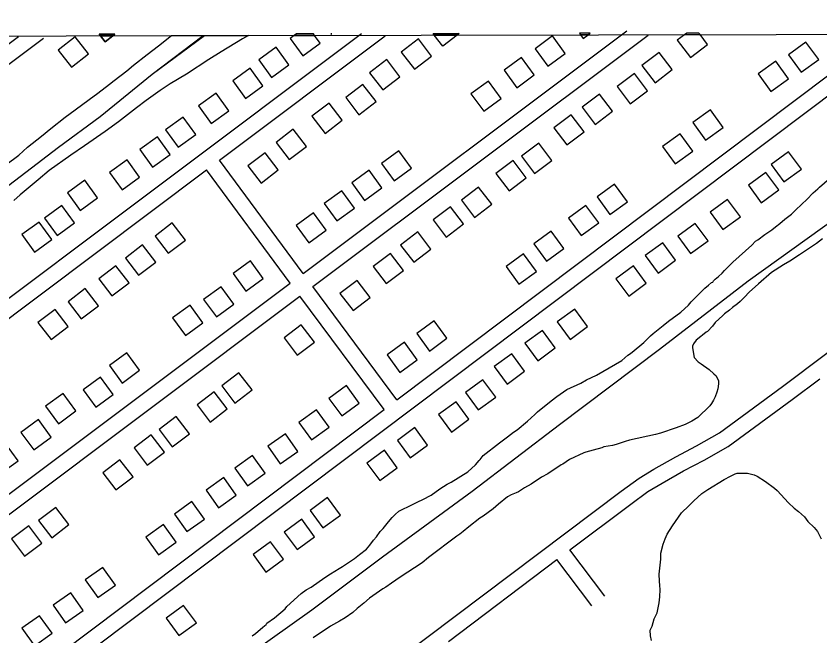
# Model space of a CAD drawing. Extents: x 3329297 to 3367176, y 649250 to 674653.
# Drawn here: x 3345468 to 3346956, y 671727 to 672876 of the extents above; entities that cross this region are included whole.
import ezdxf

# ---------------------------------------------------------------- set-up
doc = ezdxf.new("R2010")
doc.units = 0
for name, color, linetype in [('V-BLDG-OTLN', 7, 'Continuous'), ('V-GRID-FRAM', 7, 'Continuous'), ('V-ROAD-CNTR', 7, 'Continuous'), ('V-SITE-VEGE', 7, 'Continuous'), ('V-TOPO-SHOR', 7, 'Continuous')]:
    doc.layers.add(name, color=color, linetype=linetype)

msp = doc.modelspace()

# ---------------------------------------------------------------- linework, layer by layer
at = {"layer": 'V-BLDG-OTLN'}
for p, q in [((3345621.6, 672842.3), (3345650.7, 672842.4)), ((3345650.7, 672842.4), (3345621.6, 672842.3)), ((3345623.9, 672839.4), (3345621.6, 672842.3)), ((3345621.6, 672842.3), (3345623.9, 672839.4)), ((3345646.9, 672839.4), (3345623.9, 672839.4)), ((3345623.9, 672839.4), (3345646.9, 672839.4)), ((3345623.9, 672839.4), (3345646.9, 672839.4)), ((3345632.6, 672828.2), (3345623.9, 672839.4)), ((3345646.9, 672839.4), (3345623.9, 672839.4)), ((3345623.9, 672839.4), (3345632.6, 672828.2)), ((3345646.9, 672839.4), (3345632.6, 672828.2)), ((3345632.6, 672828.2), (3345646.9, 672839.4)), ((3345650.7, 672842.4), (3345646.9, 672839.4)), ((3345646.9, 672839.4), (3345650.7, 672842.4)), ((3345982.8, 672840.1), (3345975.1, 672834.5)), ((3345986.9, 672843), (3345982.8, 672840.1)), ((3345982.8, 672840.1), (3346020.4, 672840.1)), ((3346020.4, 672840.1), (3345982.8, 672840.1)), ((3346018.3, 672843.1), (3345986.9, 672843)), ((3346020.4, 672840.1), (3346018.3, 672843.1)), ((3346031, 672825.5), (3346020.4, 672840.1)), ((3346052.5, 672843.2), (3346050.8, 672843.1)), ((3346239.8, 672843.5), (3346288.4, 672843.6)), ((3346242, 672840.6), (3346239.8, 672843.5)), ((3346284.6, 672840.6), (3346242, 672840.6)), ((3346242, 672840.6), (3346284.6, 672840.6)), ((3346257.7, 672820.1), (3346242, 672840.6)), ((3346284.6, 672840.6), (3346257.7, 672820.1)), ((3346288.4, 672843.6), (3346284.6, 672840.6)), ((3346530.9, 672844.1), (3346510.8, 672844)), ((3346510.8, 672844), (3346512.9, 672841.1)), ((3346512.9, 672841.1), (3346526.8, 672841.1)), ((3346526.8, 672841.1), (3346512.9, 672841.1)), ((3346512.9, 672841.1), (3346517.7, 672834.5)), ((3346517.7, 672834.5), (3346526.8, 672841.1)), ((3346526.8, 672841.1), (3346530.9, 672844.1)), ((3346705.6, 672841.4), (3346692.1, 672831.2)), ((3346709.5, 672844.4), (3346705.6, 672841.4)), ((3346705.6, 672841.4), (3346734.5, 672841.5)), ((3346734.5, 672841.5), (3346705.6, 672841.4)), ((3346732.2, 672844.4), (3346709.5, 672844.4)), ((3346734.5, 672841.5), (3346732.2, 672844.4)), ((3346748.1, 672823.5), (3346734.5, 672841.5)), ((3345975.1, 672834.5), (3345998.5, 672802.1)), ((3345998.5, 672802.1), (3346031, 672825.5)), ((3346692.1, 672831.2), (3346716.3, 672799.3)), ((3346716.3, 672799.3), (3346748.1, 672823.5))]:
    msp.add_line(p, q, dxfattribs=at)
for points in [[(3346050.8, 672843.1), (3346051.4, 672842.3)], [(3346051.4, 672842.3), (3346052.5, 672843.2)]]:
    msp.add_lwpolyline(points, dxfattribs=at)
for points in [[(3345577.5, 672837.6), (3345546, 672812.9), (3345570.7, 672781.4), (3345602.2, 672806.1)], [(3346212.7, 672833.5), (3346181, 672809.2), (3346205.3, 672777.5), (3346237.1, 672801.8)], [(3346452.3, 672783.1), (3346484.6, 672806.7), (3346461.1, 672839), (3346428.7, 672815.5)], [(3346921.4, 672771.7), (3346953.8, 672795.2), (3346930.3, 672827.6), (3346897.9, 672804.1)], [(3345940.6, 672762.2), (3345973, 672785.6), (3345949.6, 672818), (3345917.1, 672794.6)], [(3346154.1, 672795.3), (3346122.4, 672771), (3346146.7, 672739.2), (3346178.5, 672763.5)], [(3346394.9, 672743.2), (3346427.2, 672766.8), (3346403.7, 672799.1), (3346371.3, 672775.6)], [(3346658.6, 672808.4), (3346626.7, 672784.2), (3346651, 672752.4), (3346682.8, 672776.6)], [(3346865.5, 672736.4), (3346897.9, 672759.9), (3346874.4, 672792.3), (3346842, 672768.8)], [(3345892.4, 672723.4), (3345924.8, 672746.8), (3345901.4, 672779.2), (3345869, 672755.8)], [(3346612.6, 672769.4), (3346580.7, 672745.2), (3346605, 672713.3), (3346636.8, 672737.6)], [(3346333.7, 672699.7), (3346366, 672723.3), (3346342.5, 672755.6), (3346310.1, 672732.1)], [(3346110, 672749.2), (3346078.3, 672724.9), (3346102.6, 672693.1), (3346134.4, 672717.4)], [(3345829.3, 672677.1), (3345861.7, 672700.5), (3345838.3, 672732.9), (3345805.9, 672709.5)], [(3346547.9, 672731.2), (3346516, 672707), (3346540.2, 672675.1), (3346572.1, 672699.4)], [(3346047.3, 672714.7), (3346015.5, 672690.4), (3346039.9, 672658.6), (3346071.6, 672683)], [(3346495.5, 672693.2), (3346463.6, 672669), (3346487.8, 672637.2), (3346519.7, 672661.4)], [(3346744.4, 672646.2), (3346776.8, 672669.6), (3346753.3, 672702), (3346720.9, 672678.5)], [(3345768.3, 672632.8), (3345800.7, 672656.3), (3345777.2, 672688.7), (3345744.8, 672665.2)], [(3345981.1, 672666.1), (3345949.4, 672641.8), (3345973.7, 672610.1), (3346005.4, 672634.4)], [(3345720.7, 672596.1), (3345753.1, 672619.5), (3345729.6, 672652), (3345697.2, 672628.5)], [(3346688.4, 672602.1), (3346720.8, 672625.6), (3346697.3, 672658), (3346664.9, 672634.5)], [(3346435.5, 672640.3), (3346403.6, 672616.1), (3346427.9, 672584.2), (3346459.7, 672608.5)], [(3345929, 672622.5), (3345897.2, 672598.2), (3345921.5, 672566.4), (3345953.3, 672590.8)], [(3346167.9, 672570.6), (3346200.2, 672594.1), (3346176.7, 672626.5), (3346144.3, 672602.9)], [(3346898.2, 672624.6), (3346865.9, 672600.9), (3346889.5, 672568.7), (3346921.8, 672592.3)], [(3345664.3, 672553.9), (3345696.7, 672577.3), (3345673.3, 672609.7), (3345640.8, 672586.3)], [(3346388.3, 672608.1), (3346356.4, 672583.9), (3346380.6, 672552.1), (3346412.5, 672576.3)], [(3346112.8, 672534.3), (3346145.2, 672557.9), (3346121.6, 672590.2), (3346089.3, 672566.7)], [(3345586.4, 672515.9), (3345618.8, 672539.3), (3345595.4, 672571.7), (3345563, 672548.3)], [(3346856.2, 672586.1), (3346823.9, 672562.4), (3346847.6, 672530.1), (3346879.9, 672553.8)], [(3346324.2, 672559), (3346292.3, 672534.8), (3346316.5, 672502.9), (3346348.4, 672527.1)], [(3346567.2, 672508.3), (3346599.6, 672531.8), (3346576.1, 672564.2), (3346543.8, 672540.7)], [(3346061.9, 672496.3), (3346094.2, 672519.9), (3346070.7, 672552.2), (3346038.4, 672528.7)], [(3346785.2, 672536.2), (3346753, 672512.6), (3346776.6, 672480.3), (3346808.9, 672504)], [(3345543.8, 672469.2), (3345576.2, 672492.6), (3345552.8, 672525), (3345520.4, 672501.6)], [(3346272, 672522.6), (3346240.2, 672498.4), (3346264.4, 672466.5), (3346296.2, 672490.8)], [(3346514.1, 672469.1), (3346546.5, 672492.6), (3346523, 672525), (3346490.6, 672501.5)], [(3346009.9, 672455.6), (3346042.2, 672479.2), (3346018.7, 672511.5), (3345986.3, 672488)], [(3345501.9, 672438.5), (3345534.3, 672461.9), (3345510.8, 672494.3), (3345478.4, 672470.9)], [(3345757, 672492.5), (3345725.3, 672468.2), (3345749.6, 672436.5), (3345781.3, 672460.8)], [(3346725.4, 672491.8), (3346693.2, 672468.2), (3346716.8, 672435.9), (3346749.1, 672459.5)], [(3346211.8, 672475.9), (3346179.9, 672451.7), (3346204.1, 672419.8), (3346236, 672444)], [(3346449.7, 672421.5), (3346482.1, 672445), (3346458.6, 672477.4), (3346426.2, 672453.9)], [(3346665, 672455.7), (3346632.8, 672432.1), (3346656.4, 672399.8), (3346688.7, 672423.5)], [(3345702, 672452), (3345670.3, 672427.6), (3345694.6, 672395.9), (3345726.4, 672420.2)], [(3346160.9, 672436.2), (3346129.1, 672412), (3346153.3, 672380.1), (3346185.1, 672404.3)], [(3346398.8, 672379.4), (3346431.1, 672402.9), (3346407.6, 672435.3), (3346375.3, 672411.8)], [(3345652.8, 672413.4), (3345621.1, 672389.1), (3345645.4, 672357.4), (3345677.2, 672381.7)], [(3345893.1, 672366.4), (3345925.5, 672389.9), (3345901.9, 672422.2), (3345869.6, 672398.7)], [(3346610.7, 672412.9), (3346578.4, 672389.3), (3346602.1, 672357), (3346634.3, 672380.7)], [(3346099.4, 672386.1), (3346067.5, 672361.9), (3346091.7, 672330.1), (3346123.6, 672354.3)], [(3345596, 672371), (3345564.3, 672346.7), (3345588.6, 672314.9), (3345620.3, 672339.2)], [(3345838.7, 672318.6), (3345871, 672342.1), (3345847.5, 672374.4), (3345815.1, 672350.9)], [(3345781.4, 672284.2), (3345813.7, 672307.7), (3345790.2, 672340.1), (3345757.8, 672316.5)], [(3345540.1, 672332.5), (3345508.4, 672308.2), (3345532.7, 672276.4), (3345564.5, 672300.7)], [(3346502.1, 672332.9), (3346469.9, 672309.2), (3346493.5, 672276.9), (3346525.8, 672300.6)], [(3345995.9, 672303.7), (3345964, 672279.5), (3345988.3, 672247.6), (3346020.1, 672271.8)], [(3346233.1, 672255.3), (3346265.5, 672278.8), (3346242, 672311.1), (3346209.6, 672287.6)], [(3346442.2, 672293.3), (3346410, 672269.7), (3346433.6, 672237.4), (3346465.9, 672261)], [(3346178.2, 672215.6), (3346210.6, 672239.1), (3346187.1, 672271.5), (3346154.7, 672248)], [(3345664.3, 672195.9), (3345696.7, 672219.5), (3345673.1, 672251.8), (3345640.8, 672228.3)], [(3346385.6, 672250), (3346353.3, 672226.4), (3346376.9, 672194.1), (3346409.2, 672217.8)], [(3345880.6, 672214.9), (3345848.8, 672190.7), (3345873, 672158.8), (3345904.8, 672183.1)], [(3345615.4, 672151.2), (3345647.8, 672174.7), (3345624.2, 672207.1), (3345591.9, 672183.5)], [(3346332.2, 672201.9), (3346299.9, 672178.3), (3346323.5, 672146), (3346355.8, 672169.7)], [(3346070.7, 672135.2), (3346103, 672158.7), (3346079.5, 672191.1), (3346047.2, 672167.6)], [(3345546.2, 672120.6), (3345578.5, 672144.2), (3345555, 672176.5), (3345522.6, 672153)], [(3345834.8, 672179.7), (3345802.9, 672155.5), (3345827.1, 672123.7), (3345859, 672147.9)], [(3346282.5, 672161.1), (3346250.2, 672137.5), (3346273.9, 672105.2), (3346306.1, 672128.9)], [(3346014.9, 672090.8), (3346047.3, 672114.3), (3346023.8, 672146.6), (3345991.4, 672123.1)], [(3345500.5, 672072.2), (3345532.8, 672095.7), (3345509.3, 672128.1), (3345476.9, 672104.5)], [(3345764.5, 672133.8), (3345732.6, 672109.6), (3345756.9, 672077.7), (3345788.7, 672102)], [(3346206.3, 672113.4), (3346174, 672089.7), (3346197.7, 672057.5), (3346229.9, 672081.1)], [(3345718.3, 672099.8), (3345686.4, 672075.6), (3345710.6, 672043.8), (3345742.5, 672068)], [(3345957, 672046.1), (3345989.6, 672069.3), (3345966.4, 672101.9), (3345933.8, 672078.7)], [(3345439.3, 672028.2), (3345471.6, 672051.7), (3345448.1, 672084), (3345415.8, 672060.5)], [(3346149.8, 672071.4), (3346117.5, 672047.7), (3346141.2, 672015.4), (3346173.4, 672039.1)], [(3345660.2, 672053.8), (3345628.4, 672029.6), (3345652.6, 671997.8), (3345684.4, 672022)], [(3345896.4, 672005.6), (3345929, 672028.8), (3345905.8, 672061.4), (3345873.2, 672038.2)], [(3345842.9, 671965), (3345875.5, 671988.2), (3345852.3, 672020.8), (3345819.7, 671997.6)], [(3345784.2, 671920.6), (3345816.8, 671943.8), (3345793.6, 671976.4), (3345761, 671953.2)], [(3346044.7, 671983.6), (3346012.4, 671960), (3346036, 671927.7), (3346068.3, 671951.3)], [(3345541.5, 671965.4), (3345509.7, 671941.2), (3345533.9, 671909.4), (3345565.7, 671933.6)], [(3345731.6, 671877.9), (3345764.2, 671901.1), (3345741, 671933.7), (3345708.4, 671910.5)], [(3345996.7, 671943.5), (3345964.4, 671919.8), (3345988, 671887.6), (3346020.3, 671911.2)], [(3345491.3, 671931.3), (3345459.5, 671907.1), (3345483.7, 671875.3), (3345515.5, 671899.5)], [(3345939.1, 671901.8), (3345906.9, 671878.1), (3345930.5, 671845.8), (3345962.8, 671869.5)], [(3345619.2, 671798.5), (3345651.8, 671821.7), (3345628.6, 671854.3), (3345596, 671831.1)], [(3345559.6, 671751.6), (3345592.2, 671774.8), (3345569, 671807.4), (3345536.4, 671784.2)], [(3345778, 671783.9), (3345745.8, 671760.3), (3345769.4, 671728), (3345801.7, 671751.7)], [(3345502, 671709), (3345534.6, 671732.2), (3345511.4, 671764.8), (3345478.8, 671741.6)]]:
    msp.add_lwpolyline(points, close=True, dxfattribs=at)
at = {"layer": 'V-GRID-FRAM'}
msp.add_lwpolyline([(3333403.5, 672816.3), (3364945.5, 672875.9), (3364987.9, 654691.7), (3333429.9, 654632), (3333403.5, 672816.3)], dxfattribs=at)
at = {"layer": 'V-ROAD-CNTR'}
for points in [[(3344982.1, 671998.6), (3346107.2, 672843.6)], [(3345999.6, 672399.2), (3346598.5, 672848.5)], [(3346017.5, 672375.1), (3346637.9, 672840.6)], [(3344752, 672301.3), (3345262.3, 672680.4), (3345472.7, 672838)], [(3344770.1, 672277.4), (3345280.2, 672656.4), (3345518.7, 672835)], [(3345844.3, 672608.7), (3346151, 672839)], [(3346173.1, 672165.1), (3346974.9, 672768.6)], [(3345352.6, 671509.9), (3346992.9, 672744.6)], [(3345566.5, 671225.7), (3346587.9, 671995.7), (3346621.2, 672019.9), (3346648.9, 672036.3), (3346689.4, 672059.5), (3346727.6, 672079.4), (3346770.2, 672103.5), (3346886.8, 672189.4), (3347446.3, 672610.6)], [(3345999.6, 672399.2), (3345844.3, 672608.7)], [(3345000.2, 671974.7), (3345820.3, 672590.7)], [(3345975.6, 672381.2), (3345820.3, 672590.7)], [(3345157.8, 671767.6), (3345975.6, 672381.2)], [(3346173.1, 672165.1), (3346017.5, 672375.1)], [(3345175.9, 671743.7), (3345993.5, 672357.1)], [(3346149.1, 672147), (3345993.5, 672357.1)], [(3346493.2, 671886.7), (3346605.8, 671971.6), (3346637.7, 671994.8), (3346664, 672010.3), (3346703.8, 672033.2), (3346741.9, 672053), (3346786.5, 672078.2), (3346904.8, 672165.3), (3346956.1, 672204)], [(3345334.6, 671533.9), (3346149.1, 672147)], [(3346557.8, 671801.3), (3346493.2, 671886.7)], [(3346268.3, 671717.1), (3346469.3, 671868.7)], [(3346533.9, 671783.2), (3346469.3, 671868.7)]]:
    msp.add_lwpolyline(points, dxfattribs=at)
at = {"layer": 'V-SITE-VEGE'}
for p, q in [((3345731.3, 672821), (3345755.5, 672839.6)), ((3345755.5, 672839.6), (3345898.3, 672839.9)), ((3345898.3, 672839.9), (3345887.3, 672833.7)), ((3345887.3, 672833.7), (3345847.3, 672809.9)), ((3345710.8, 672804.6), (3345731.3, 672821)), ((3345847.3, 672809.9), (3345825, 672795.2)), ((3345685.1, 672784.9), (3345710.8, 672804.6)), ((3345825, 672795.2), (3345783.3, 672768.3)), ((3345672.9, 672774.2), (3345685.1, 672784.9)), ((3345649.5, 672756.5), (3345672.9, 672774.2)), ((3345783.3, 672768.3), (3345753.3, 672750.3)), ((3345640.7, 672749.5), (3345649.5, 672756.5)), ((3345753.3, 672750.3), (3345734.5, 672738.1)), ((3345619.1, 672733), (3345640.7, 672749.5)), ((3345734.5, 672738.1), (3345708.7, 672719.6)), ((3345577.5, 672701.9), (3345603.3, 672721.6)), ((3345603.3, 672721.6), (3345619.1, 672733)), ((3345690.6, 672705.7), (3345657.3, 672679.7)), ((3345708.7, 672719.6), (3345690.6, 672705.7)), ((3345558.8, 672688.6), (3345577.5, 672701.9)), ((3345532.5, 672667.7), (3345558.8, 672688.6)), ((3345657.3, 672679.7), (3345632.7, 672661.9)), ((3345515, 672653.2), (3345532.5, 672667.7)), ((3345632.7, 672661.9), (3345594.6, 672635.2)), ((3345489.3, 672632.9), (3345515, 672653.2)), ((3345473, 672618.4), (3345489.3, 672632.9)), ((3345594.6, 672635.2), (3345569.3, 672617.9)), ((3345449, 672600.1), (3345473, 672618.4)), ((3345569.3, 672617.9), (3345528.9, 672589.9)), ((3345528.9, 672589.9), (3345508.5, 672572.2)), ((3345508.5, 672572.2), (3345475.3, 672544.5)), ((3345475.3, 672544.5), (3345463.6, 672534.4))]:
    msp.add_line(p, q, dxfattribs=at)
for points in [[(3346713, 672340.4), (3346717.6, 672346.7), (3346720.6, 672349.8), (3346743, 672371.9), (3346749.9, 672377.4), (3346755.3, 672382.1), (3346757.6, 672382.9), (3346759.2, 672385.3), (3346762.3, 672388.4), (3346768.4, 672393.2), (3346775.4, 672399.5), (3346779.2, 672404.2), (3346794.6, 672420), (3346830.1, 672451.5), (3346837, 672458.6), (3346840.9, 672461), (3346854, 672471.2), (3346867.2, 672479.9), (3346874.1, 672485.5), (3346881.8, 672491.8), (3346891.1, 672499.7), (3346903.4, 672509.1), (3346911.1, 672516.2), (3346922.7, 672527.3), (3346931.9, 672535.9), (3346943.5, 672548.5), (3346952, 672555.6), (3346955.1, 672558.8), (3346979, 672579.3)], [(3346960.8, 672463.1), (3346950, 672454.4), (3346918.3, 672433.8), (3346900.5, 672421.9), (3346888.9, 672414.8), (3346866.5, 672400.5), (3346842.6, 672380), (3346824.8, 672364.2), (3346816.4, 672354.8), (3346808.7, 672346.9), (3346803.3, 672343), (3346794, 672335.8), (3346788.6, 672331.1), (3346779.3, 672324), (3346776.2, 672320.9), (3346762.4, 672308.2), (3346757, 672301.2), (3346747.8, 672291.7), (3346745.4, 672290.2), (3346738.5, 672284.6), (3346735.4, 672282.3), (3346726.9, 672275.2), (3346722.3, 672268.9), (3346720, 672264.2), (3346720.1, 672261.1), (3346723.4, 672243.2), (3346730.5, 672235.5), (3346736, 672231.6), (3346750.9, 672220.9), (3346759.5, 672213.2), (3346764.2, 672209.4), (3346768.2, 672200.1), (3346768.3, 672194.6), (3346766.8, 672185.3), (3346765.3, 672179), (3346762.3, 672170.4), (3346759.3, 672164.2), (3346755.5, 672157.9), (3346752.4, 672154), (3346730, 672131.9), (3346719.2, 672125.6), (3346706.8, 672119.2), (3346689.8, 672112.8), (3346661.1, 672103.1), (3346651.7, 672100.7), (3346603.6, 672090), (3346595.8, 672087.6), (3346578.8, 672082), (3346571.8, 672080.3), (3346556.2, 672077.8), (3346552.3, 672076.2), (3346536.1, 672071.4), (3346522.8, 672068.1), (3346519, 672066.5), (3346492.6, 672054.5), (3346480.3, 672045.8), (3346477.2, 672044.3), (3346452.4, 672027.6), (3346440.8, 672021.3), (3346421.5, 672008.6), (3346409.1, 672001.5), (3346398.3, 671994.3), (3346393.6, 671992.7), (3346384.3, 671988.7), (3346377.4, 671984.8), (3346361.2, 671971.3), (3346351.1, 671962.7), (3346332.6, 671949.2), (3346326.4, 671945.3), (3346306.4, 671929.5), (3346295.5, 671920.8), (3346289.4, 671916), (3346284, 671912.1), (3346231.4, 671872.6), (3346219.9, 671863.1), (3346178.9, 671836.2), (3346162.7, 671825.1), (3346152.6, 671818)], [(3345905.2, 671727.3), (3345911.4, 671732), (3345924.5, 671743.8), (3345930.7, 671748.6), (3345932.2, 671750.9), (3345946.1, 671761.2), (3345966.2, 671777.8), (3345969.3, 671781.7), (3345995.5, 671806.1), (3346004.7, 671812.5), (3346014, 671818), (3346039.5, 671835.4), (3346050.3, 671842.6), (3346065.8, 671852.1), (3346072, 671856), (3346094.4, 671871.1), (3346103.7, 671878.2), (3346116.8, 671888.4), (3346123, 671895.5), (3346129.9, 671904.9), (3346135.2, 671911.2), (3346142.1, 671920.7), (3346147.5, 671926.2), (3346157.5, 671938.7), (3346164.4, 671946.6), (3346169.8, 671952.1), (3346176.8, 671958.4), (3346201.6, 671971.1), (3346211.6, 671975.9), (3346220.9, 671979.9), (3346236.4, 671987.9), (3346252.6, 671999.7), (3346265.8, 672008.4), (3346273.5, 672012.4), (3346304.4, 672031.5), (3346318.3, 672044.1), (3346325.2, 672052.7), (3346326.8, 672054.3), (3346332.9, 672061.4), (3346363, 672085), (3346377.7, 672096.1), (3346388.5, 672104.8), (3346395.5, 672109.5), (3346414.8, 672125.3), (3346428.6, 672137.9), (3346433.3, 672142.7), (3346458.7, 672163.2), (3346468.8, 672171.1), (3346487.3, 672183.7), (3346513.7, 672195.7), (3346523.7, 672202.1), (3346542.3, 672210.8), (3346589.5, 672237.8), (3346600.3, 672247.3), (3346605.7, 672250.5), (3346622.7, 672264.7), (3346630.4, 672271), (3346642.7, 672283.6), (3346647.4, 672287.5), (3346665.9, 672302.5), (3346675.9, 672310.4), (3346698.3, 672327), (3346713, 672340.4)], [(3346644.5, 671719.2), (3346642.3, 671727.6), (3346641.9, 671737.8), (3346645.3, 671745.2), (3346649.5, 671759.2), (3346654.5, 671770.2), (3346658.6, 671788.4), (3346660, 671799.9), (3346660.1, 671813.2), (3346659.8, 671821), (3346658.9, 671828.8), (3346658.4, 671842), (3346661.5, 671869.8), (3346661.7, 671880.6), (3346665.9, 671897.7), (3346669.7, 671907.4), (3346673.6, 671916), (3346683.2, 671931.4), (3346688.9, 671939.5), (3346699.7, 671955.6), (3346713.1, 671968.7), (3346722.4, 671977.5), (3346737.5, 671991.3), (3346748.6, 671999), (3346778.6, 672017), (3346790.4, 672023.5), (3346799.3, 672028), (3346802.9, 672028.8), (3346813.1, 672029.2), (3346822.1, 672028.9), (3346834.3, 672025.8), (3346839.8, 672023.6), (3346855.2, 672013.3), (3346872, 672001.3), (3346876.9, 671996.7), (3346897.7, 671974), (3346908.3, 671964.2), (3346916.4, 671957.9), (3346927.6, 671948.1), (3346933.9, 671939.3), (3346945.2, 671928.3), (3346951.5, 671920.7), (3346958.7, 671907.2)], [(3346152.6, 671818), (3346147.2, 671814.8), (3346122.5, 671797.4), (3346111.7, 671787.9), (3346099.3, 671778.5), (3346091.6, 671770.6), (3346076.9, 671761.1), (3346066.9, 671754.7), (3346049.9, 671745.2), (3346018.2, 671723.8)]]:
    msp.add_lwpolyline(points, dxfattribs=at)
at = {"layer": 'V-TOPO-SHOR'}
msp.add_line((3345720.1, 672768.2), (3345816.5, 672839.8), dxfattribs=at)
for points in [[(3345720.1, 672768.2), (3345814.1, 672839.7)], [(3345546.3, 672632.7), (3345623.8, 672689.9), (3345720.1, 672768.2)], [(3344898.7, 672140.1), (3345115.9, 672305.2), (3345354, 672486.3), (3345546.3, 672632.7)], [(3345820.6, 671636.7), (3346015.4, 671776), (3346146.5, 671874), (3346312.1, 671995.7), (3346474.1, 672119.2), (3346659.2, 672258.6), (3346823, 672385.6), (3346989.2, 672504.6)]]:
    msp.add_lwpolyline(points, dxfattribs=at)

doc.saveas('drawing.dxf')
